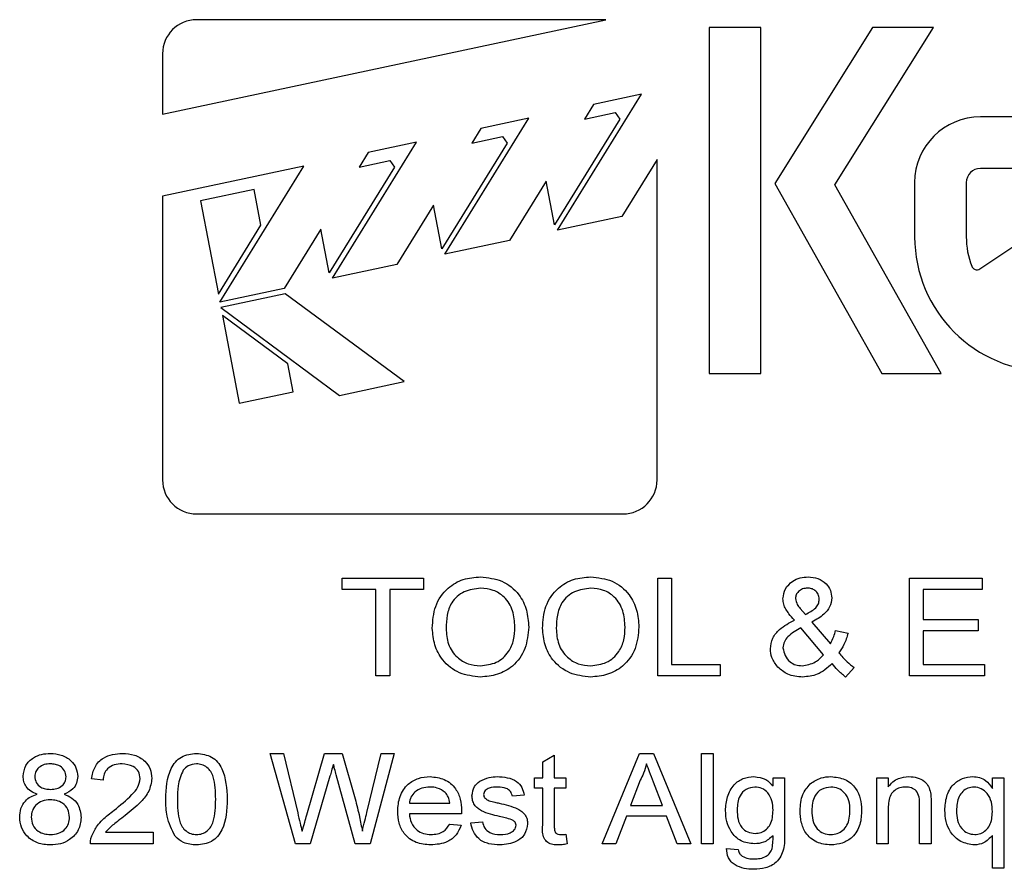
# Model space of a CAD drawing. Header units: inches. Extents: x 1880 to 2363, y -453 to -54.
# Tile 725 of 1056: x 1981.782 to 1982.689, y -71.948 to -71.165. Entities that reach past the tile are written whole.
import ezdxf

# ---------------------------------------------------------------- set-up
doc = ezdxf.new("R2010")
doc.units = ezdxf.units.IN
doc.header["$LTSCALE"] = 0.5
doc.header["$MEASUREMENT"] = 0
doc.layers.add('DSS-M-S', color=53, linetype='Continuous')

msp = doc.modelspace()

# ---------------------------------------------------------------- linework, layer by layer
at = {"layer": 'DSS-M-S', "linetype": 'Continuous', "lineweight": 25}
for p, q in [((1981.9137, -71.25164), (1982.32211, -71.16458)), ((1982.32211, -71.16458), (1981.94509, -71.16458)), ((1982.41724, -71.17169), (1982.41724, -71.49063)), ((1982.46482, -71.17169), (1982.41724, -71.17169)), ((1982.46482, -71.49063), (1982.46482, -71.17169)), ((1982.56787, -71.17169), (1982.47769, -71.31573)), ((1982.53303, -71.31698), (1982.62399, -71.17169)), ((1982.62399, -71.17169), (1982.56787, -71.17169)), ((1981.9137, -71.19597), (1981.9137, -71.25164)), ((1982.27766, -71.35858), (1982.35501, -71.23335)), ((1982.35501, -71.23335), (1982.31064, -71.24281)), ((1982.31064, -71.24281), (1982.30233, -71.25626)), ((1982.30233, -71.25626), (1982.33059, -71.25024)), ((1982.33059, -71.25024), (1982.33488, -71.25632)), ((1982.74365, -71.25416), (1982.6672, -71.25416)), ((1982.17394, -71.38069), (1982.2513, -71.25546)), ((1982.2513, -71.25546), (1982.20692, -71.26492)), ((1982.33488, -71.25632), (1982.27477, -71.35363)), ((1982.20692, -71.26492), (1982.19861, -71.27837)), ((1982.19861, -71.27837), (1982.22687, -71.27235)), ((1982.22687, -71.27235), (1982.23116, -71.27843)), ((1982.07022, -71.4028), (1982.14758, -71.27757)), ((1982.14758, -71.27757), (1982.1032, -71.28703)), ((1982.23116, -71.27843), (1982.17105, -71.37574)), ((1982.1032, -71.28703), (1982.0949, -71.30048)), ((1982.04386, -71.29968), (1981.9137, -71.32743)), ((1981.96655, -71.42485), (1982.04386, -71.29968)), ((1982.0949, -71.30048), (1982.12316, -71.29445)), ((1982.12316, -71.29445), (1982.12744, -71.30054)), ((1982.36933, -71.2936), (1982.337, -71.34593)), ((1982.36933, -71.58882), (1982.36933, -71.2936)), ((1982.12744, -71.30054), (1982.06733, -71.39785)), ((1982.72799, -71.30173), (1982.6672, -71.30173)), ((1982.26703, -71.31342), (1982.23328, -71.36804)), ((1982.27477, -71.35363), (1982.26703, -71.31342)), ((1982.47769, -71.31573), (1982.57648, -71.49063)), ((1982.63111, -71.49063), (1982.53303, -71.31698)), ((1982.60664, -71.31472), (1982.60664, -71.36468)), ((1982.65421, -71.31472), (1982.65421, -71.36468)), ((1981.99811, -71.32111), (1981.94859, -71.33167)), ((1982.00442, -71.35389), (1981.99811, -71.32111)), ((1981.9137, -71.32743), (1981.9137, -71.58882)), ((1981.94859, -71.33167), (1981.96512, -71.41753)), ((1982.16331, -71.33553), (1982.12957, -71.39015)), ((1982.17105, -71.37574), (1982.16331, -71.33553)), ((1981.96512, -71.41753), (1982.00442, -71.35389)), ((1982.337, -71.34593), (1982.27766, -71.35858)), ((1982.05959, -71.35763), (1982.02585, -71.41226)), ((1982.06733, -71.39785), (1982.05959, -71.35763)), ((1982.6666, -71.39424), (1982.7258, -71.35453)), ((1982.23328, -71.36804), (1982.17394, -71.38069)), ((1982.12957, -71.39015), (1982.07022, -71.4028)), ((1982.02585, -71.41226), (1981.96655, -71.42485)), ((1982.02681, -71.41723), (1981.96734, -71.42991)), ((1982.13629, -71.49826), (1982.02681, -71.41723)), ((1981.96734, -71.42991), (1982.07683, -71.51094)), ((1981.969, -71.43744), (1981.98444, -71.51813)), ((1982.02904, -71.48187), (1981.969, -71.43744)), ((1982.03396, -71.50758), (1982.02904, -71.48187)), ((1982.07683, -71.51094), (1982.13629, -71.49826)), ((1982.41724, -71.49063), (1982.46482, -71.49063)), ((1982.57648, -71.49063), (1982.63111, -71.49063)), ((1981.98444, -71.51813), (1982.03396, -71.50758)), ((1981.94509, -71.62021), (1982.33794, -71.62021)), ((1982.07914, -71.67941), (1982.15414, -71.67941)), ((1982.07914, -71.68979), (1982.07914, -71.67941)), ((1982.15414, -71.67941), (1982.15414, -71.68979)), ((1982.36991, -71.76941), (1982.36991, -71.67941)), ((1982.36991, -71.67941), (1982.3826, -71.67941)), ((1982.3826, -71.67941), (1982.3826, -71.75902)), ((1982.60183, -71.67941), (1982.66875, -71.67941)), ((1982.60183, -71.76941), (1982.60183, -71.67941)), ((1982.66875, -71.67941), (1982.66875, -71.68979)), ((1982.11029, -71.68979), (1982.07914, -71.68979)), ((1982.11029, -71.76941), (1982.11029, -71.68979)), ((1982.15414, -71.68979), (1982.12298, -71.68979)), ((1982.12298, -71.68979), (1982.12298, -71.76941)), ((1982.61452, -71.68979), (1982.61452, -71.71748)), ((1982.66875, -71.68979), (1982.61452, -71.68979)), ((1982.50116, -71.7073), (1982.50612, -71.71283)), ((1982.5227, -71.75026), (1982.50179, -71.72529)), ((1982.51205, -71.71988), (1982.52899, -71.74009)), ((1982.61452, -71.71748), (1982.66529, -71.71748)), ((1982.66529, -71.71748), (1982.66529, -71.72787)), ((1982.53375, -71.72767), (1982.54529, -71.7301)), ((1982.61452, -71.72787), (1982.61452, -71.75902)), ((1982.66529, -71.72787), (1982.61452, -71.72787)), ((1982.3826, -71.75902), (1982.4276, -71.75902)), ((1982.4276, -71.75902), (1982.4276, -71.76941)), ((1982.55106, -71.76189), (1982.54298, -71.77056)), ((1982.61452, -71.75902), (1982.67106, -71.75902)), ((1982.67106, -71.75902), (1982.67106, -71.76941)), ((1982.12298, -71.76941), (1982.11029, -71.76941)), ((1982.4276, -71.76941), (1982.36991, -71.76941)), ((1982.67106, -71.76941), (1982.60183, -71.76941)), ((1982.01288, -71.841), (1982.02505, -71.841)), ((1982.03617, -71.92434), (1982.01288, -71.841)), ((1982.02505, -71.841), (1982.03822, -71.89587)), ((1982.04658, -71.89776), (1982.06304, -71.841)), ((1982.06304, -71.841), (1982.07927, -71.841)), ((1982.07927, -71.841), (1982.09119, -71.8828)), ((1982.10196, -71.89542), (1982.11501, -71.841)), ((1982.1272, -71.841), (1982.10501, -71.92434)), ((1982.11501, -71.841), (1982.1272, -71.841)), ((1982.26395, -71.84861), (1982.27463, -71.84254)), ((1982.27463, -71.84254), (1982.27463, -71.86344)), ((1982.31874, -71.92434), (1982.35302, -71.841)), ((1982.35302, -71.841), (1982.36611, -71.841)), ((1982.36611, -71.841), (1982.4004, -71.92434)), ((1982.41032, -71.841), (1982.421, -71.841)), ((1982.41032, -71.92434), (1982.41032, -71.841)), ((1982.421, -71.841), (1982.421, -71.92434)), ((1982.26395, -71.86344), (1982.26395, -71.84861)), ((1982.06797, -71.8619), (1982.04987, -71.92434)), ((1982.09117, -71.92434), (1982.07376, -71.86077)), ((1981.85903, -71.86558), (1981.84835, -71.86451)), ((1982.25647, -71.86344), (1982.26395, -71.86344)), ((1982.25647, -71.87305), (1982.25647, -71.86344)), ((1982.27463, -71.86344), (1982.28532, -71.86344)), ((1982.28532, -71.86344), (1982.28532, -71.87305)), ((1982.35376, -71.86578), (1982.34479, -71.88908)), ((1982.37436, -71.88908), (1982.366, -71.86739)), ((1982.47615, -71.86344), (1982.48684, -71.86344)), ((1982.47615, -71.87092), (1982.47615, -71.86344)), ((1982.48684, -71.86344), (1982.48684, -71.91534)), ((1982.57164, -71.86344), (1982.58232, -71.86344)), ((1982.57164, -71.92434), (1982.57164, -71.86344)), ((1982.58232, -71.86344), (1982.58232, -71.87194)), ((1982.67826, -71.86344), (1982.68895, -71.86344)), ((1982.67826, -71.87327), (1982.67826, -71.86344)), ((1982.68895, -71.86344), (1982.68895, -71.94677)), ((1982.24685, -71.87946), (1982.23617, -71.88053)), ((1982.26395, -71.87305), (1982.25647, -71.87305)), ((1982.26395, -71.90723), (1982.26395, -71.87305)), ((1982.27463, -71.87305), (1982.27463, -71.90761)), ((1982.28532, -71.87305), (1982.27463, -71.87305)), ((1982.14109, -71.88694), (1982.17848, -71.88694)), ((1982.34479, -71.88908), (1982.37436, -71.88908)), ((1982.61117, -71.92434), (1982.61117, -71.88798)), ((1982.62185, -71.88708), (1982.62185, -71.92434)), ((1982.18911, -71.89656), (1982.14109, -71.89656)), ((1982.58232, -71.89168), (1982.58232, -71.92434)), ((1982.17835, -71.90617), (1982.18883, -71.90724)), ((1982.19771, -71.90511), (1982.20839, -71.90404)), ((1982.34112, -71.8987), (1982.33126, -71.92434)), ((1982.37803, -71.8987), (1982.34112, -71.8987)), ((1982.38788, -71.92434), (1982.37803, -71.8987)), ((1981.86119, -71.91365), (1981.90497, -71.91365)), ((1981.90497, -71.91365), (1981.90497, -71.92434)), ((1982.28532, -71.91552), (1982.28638, -71.92449)), ((1982.67826, -71.94677), (1982.67826, -71.91651)), ((1981.90497, -71.92434), (1981.84728, -71.92434)), ((1982.04987, -71.92434), (1982.03617, -71.92434)), ((1982.10501, -71.92434), (1982.09117, -71.92434)), ((1982.33126, -71.92434), (1982.31874, -71.92434)), ((1982.4004, -71.92434), (1982.38788, -71.92434)), ((1982.421, -71.92434), (1982.41032, -71.92434)), ((1982.58232, -71.92434), (1982.57164, -71.92434)), ((1982.62185, -71.92434), (1982.61117, -71.92434)), ((1982.43342, -71.92861), (1982.4441, -71.92968)), ((1982.68895, -71.94677), (1982.67826, -71.94677))]:
    msp.add_line(p, q, dxfattribs=at)
for centre, radius, start, end in [((1981.94509, -71.19597), 0.03139, 90, 180), ((1982.6672, -71.31472), 0.06056, 90, 180), ((1982.6672, -71.31472), 0.01299, 90, 180), ((1982.73091, -71.36468), 0.12427, 180, 270), ((1982.73091, -71.36468), 0.0767, 180, 200.77538), ((1982.66384, -71.39012), 0.00497, 200.77538, 303.86017), ((1981.94509, -71.58882), 0.03139, 180, 270), ((1982.33794, -71.58882), 0.03139, 270, 360)]:
    msp.add_arc(centre, radius, start, end, dxfattribs=at)
for points, knots in [([(1982.16222, -71.7256), (1982.16269, -71.7187), (1982.16364, -71.70496), (1982.17498, -71.68861), (1982.19053, -71.67948), (1982.20131, -71.67866), (1982.20671, -71.67825)], [0, 0, 0, 0, 0.28046, 0.559384, 0.779446, 1, 1, 1, 1]), ([(1982.20671, -71.67825), (1982.21346, -71.67899), (1982.22693, -71.68046), (1982.24221, -71.69285), (1982.24991, -71.70868), (1982.25068, -71.71926), (1982.25106, -71.72455)], [0, 0, 0, 0, 0.279786, 0.55886, 0.779229, 1, 1, 1, 1]), ([(1982.26375, -71.7256), (1982.26423, -71.7187), (1982.26518, -71.70496), (1982.27651, -71.68861), (1982.29206, -71.67948), (1982.30285, -71.67866), (1982.30825, -71.67825)], [0, 0, 0, 0, 0.2804597, 0.5593841, 0.7794462, 1, 1, 1, 1]), ([(1982.30825, -71.67825), (1982.315, -71.67899), (1982.32847, -71.68046), (1982.34375, -71.69285), (1982.35145, -71.70868), (1982.35222, -71.71926), (1982.3526, -71.72455)], [0, 0, 0, 0, 0.2797857, 0.5588605, 0.7792288, 1, 1, 1, 1]), ([(1982.48529, -71.69837), (1982.4858, -71.69518), (1982.48682, -71.68879), (1982.49351, -71.68232), (1982.50098, -71.67874), (1982.50601, -71.67842), (1982.50853, -71.67825)], [0, 0, 0, 0, 0.278633, 0.558553, 0.779079, 1, 1, 1, 1]), ([(1982.50853, -71.67825), (1982.51159, -71.6785), (1982.51771, -71.67899), (1982.5249, -71.68397), (1982.52955, -71.6905), (1982.53005, -71.69531), (1982.53029, -71.69771)], [0, 0, 0, 0, 0.280303, 0.559838, 0.779944, 1, 1, 1, 1]), ([(1982.20676, -71.68864), (1982.20158, -71.68927), (1982.19123, -71.69054), (1982.17966, -71.70067), (1982.17539, -71.71354), (1982.17507, -71.72167), (1982.17491, -71.72574)], [0, 0, 0, 0, 0.279534, 0.5582, 0.778699, 1, 1, 1, 1]), ([(1982.23837, -71.72446), (1982.23802, -71.71942), (1982.23733, -71.70937), (1982.22985, -71.69691), (1982.21862, -71.68977), (1982.21072, -71.68902), (1982.20676, -71.68864)], [0, 0, 0, 0, 0.280614, 0.559668, 0.779739, 1, 1, 1, 1]), ([(1982.3083, -71.68864), (1982.30312, -71.68927), (1982.29277, -71.69054), (1982.2812, -71.70067), (1982.27693, -71.71354), (1982.27661, -71.72167), (1982.27645, -71.72574)], [0, 0, 0, 0, 0.2795337, 0.5582004, 0.7786993, 1, 1, 1, 1]), ([(1982.33991, -71.72446), (1982.33956, -71.71942), (1982.33887, -71.70937), (1982.33138, -71.69691), (1982.32016, -71.68977), (1982.31226, -71.68902), (1982.3083, -71.68864)], [0, 0, 0, 0, 0.280614, 0.559668, 0.779739, 1, 1, 1, 1]), ([(1982.50792, -71.68864), (1982.50638, -71.68877), (1982.50331, -71.68902), (1982.49964, -71.69143), (1982.49722, -71.69466), (1982.49696, -71.69708), (1982.49683, -71.69828)], [0, 0, 0, 0, 0.2802578, 0.5600752, 0.7800844, 1, 1, 1, 1]), ([(1982.51875, -71.69877), (1982.51858, -71.69721), (1982.51823, -71.69408), (1982.51519, -71.69073), (1982.51159, -71.68889), (1982.50914, -71.68872), (1982.50792, -71.68864)], [0, 0, 0, 0, 0.2795616, 0.5589286, 0.7792927, 1, 1, 1, 1]), ([(1982.4958, -71.71817), (1982.49409, -71.71621), (1982.49126, -71.71299), (1982.48789, -71.70807), (1982.48577, -71.70341), (1982.48545, -71.70005), (1982.48529, -71.69837)], [0, 0, 0, 0, 0.340345, 0.5605108, 0.7803711, 1, 1, 1, 1]), ([(1982.49683, -71.69828), (1982.49724, -71.70016), (1982.49797, -71.70352), (1982.50018, -71.70614), (1982.50116, -71.7073)], [0, 0, 0, 0, 0.557494, 1, 1, 1, 1]), ([(1982.50612, -71.71283), (1982.50949, -71.71113), (1982.51419, -71.70875), (1982.51827, -71.70319), (1982.51859, -71.70024), (1982.51875, -71.69877)], [0, 0, 0, 0, 0.560577, 0.780321, 1, 1, 1, 1]), ([(1982.53029, -71.69771), (1982.52987, -71.70053), (1982.52903, -71.70618), (1982.52222, -71.71412), (1982.51591, -71.71769), (1982.51205, -71.71988)], [0, 0, 0, 0, 0.278885, 0.558997, 1, 1, 1, 1]), ([(1982.20664, -71.77056), (1982.20001, -71.76985), (1982.18677, -71.76844), (1982.17171, -71.75645), (1982.16364, -71.74116), (1982.16269, -71.73079), (1982.16222, -71.7256)], [0, 0, 0, 0, 0.279813, 0.559009, 0.779423, 1, 1, 1, 1]), ([(1982.17491, -71.72574), (1982.17526, -71.73069), (1982.17595, -71.74056), (1982.18396, -71.75232), (1982.19495, -71.75917), (1982.20269, -71.75984), (1982.20657, -71.76018)], [0, 0, 0, 0, 0.280461, 0.559536, 0.779626, 1, 1, 1, 1]), ([(1982.20657, -71.76018), (1982.21163, -71.7596), (1982.22175, -71.75846), (1982.23273, -71.74848), (1982.23777, -71.73635), (1982.23817, -71.72843), (1982.23837, -71.72446)], [0, 0, 0, 0, 0.279493, 0.558539, 0.778917, 1, 1, 1, 1]), ([(1982.25106, -71.72455), (1982.25044, -71.73128), (1982.24921, -71.74471), (1982.23794, -71.76068), (1982.22244, -71.76912), (1982.21191, -71.77008), (1982.20664, -71.77056)], [0, 0, 0, 0, 0.2802, 0.559253, 0.779494, 1, 1, 1, 1]), ([(1982.30818, -71.77056), (1982.30155, -71.76985), (1982.2883, -71.76844), (1982.27325, -71.75645), (1982.26518, -71.74116), (1982.26423, -71.73079), (1982.26375, -71.7256)], [0, 0, 0, 0, 0.279813, 0.559009, 0.779423, 1, 1, 1, 1]), ([(1982.27645, -71.72574), (1982.27679, -71.73069), (1982.27749, -71.74056), (1982.2855, -71.75232), (1982.29649, -71.75917), (1982.30423, -71.75984), (1982.30811, -71.76018)], [0, 0, 0, 0, 0.280461, 0.559536, 0.779626, 1, 1, 1, 1]), ([(1982.30811, -71.76018), (1982.31317, -71.7596), (1982.32329, -71.75846), (1982.33427, -71.74848), (1982.33931, -71.73635), (1982.33971, -71.72843), (1982.33991, -71.72446)], [0, 0, 0, 0, 0.279493, 0.558539, 0.778917, 1, 1, 1, 1]), ([(1982.3526, -71.72455), (1982.35198, -71.73128), (1982.35075, -71.74471), (1982.33948, -71.76068), (1982.32398, -71.76912), (1982.31345, -71.77008), (1982.30818, -71.77056)], [0, 0, 0, 0, 0.2802, 0.559253, 0.779494, 1, 1, 1, 1]), ([(1982.47375, -71.74464), (1982.47421, -71.74122), (1982.47513, -71.73439), (1982.48327, -71.7247), (1982.49105, -71.72065), (1982.4958, -71.71817)], [0, 0, 0, 0, 0.279186, 0.559155, 1, 1, 1, 1]), ([(1982.50179, -71.72529), (1982.49752, -71.72762), (1982.49158, -71.73086), (1982.48622, -71.7379), (1982.4856, -71.74167), (1982.48529, -71.74355)], [0, 0, 0, 0, 0.560438, 0.780681, 1, 1, 1, 1]), ([(1982.52899, -71.74009), (1982.53012, -71.73786), (1982.53212, -71.73388), (1982.53326, -71.72957), (1982.53375, -71.72767)], [0, 0, 0, 0, 0.559831, 1, 1, 1, 1]), ([(1982.54529, -71.7301), (1982.54423, -71.73373), (1982.54233, -71.7402), (1982.53858, -71.74578), (1982.53693, -71.74824)], [0, 0, 0, 0, 0.560222, 1, 1, 1, 1]), ([(1982.48529, -71.74355), (1982.48578, -71.74601), (1982.48676, -71.75093), (1982.49122, -71.75657), (1982.49696, -71.7598), (1982.50091, -71.76005), (1982.50289, -71.76018)], [0, 0, 0, 0, 0.2788865, 0.5592338, 0.7793187, 1, 1, 1, 1]), ([(1982.48062, -71.76138), (1982.47846, -71.7586), (1982.47458, -71.75362), (1982.47401, -71.74738), (1982.47375, -71.74464)], [0, 0, 0, 0, 0.5596481, 1, 1, 1, 1]), ([(1982.50289, -71.76018), (1982.50718, -71.75946), (1982.51486, -71.75817), (1982.5203, -71.75268), (1982.5227, -71.75026)], [0, 0, 0, 0, 0.55909, 1, 1, 1, 1]), ([(1982.53693, -71.74824), (1982.53928, -71.75109), (1982.54349, -71.75617), (1982.54875, -71.76014), (1982.55106, -71.76189)], [0, 0, 0, 0, 0.559946, 1, 1, 1, 1]), ([(1982.50357, -71.77056), (1982.49872, -71.77018), (1982.49004, -71.76951), (1982.4835, -71.76387), (1982.48062, -71.76138)], [0, 0, 0, 0, 0.559913, 1, 1, 1, 1]), ([(1982.53062, -71.75819), (1982.52626, -71.76212), (1982.51848, -71.76913), (1982.50813, -71.77012), (1982.50357, -71.77056)], [0, 0, 0, 0, 0.559485, 1, 1, 1, 1]), ([(1982.54298, -71.77056), (1982.54044, -71.76848), (1982.53591, -71.76477), (1982.53223, -71.7602), (1982.53062, -71.75819)], [0, 0, 0, 0, 0.55975, 1, 1, 1, 1]), ([(1981.78532, -71.86202), (1981.78581, -71.8586), (1981.78679, -71.85174), (1981.79405, -71.84483), (1981.80221, -71.84143), (1981.80758, -71.84115), (1981.81027, -71.841)], [0, 0, 0, 0, 0.278776, 0.558282, 0.778912, 1, 1, 1, 1]), ([(1981.81027, -71.841), (1981.81374, -71.84124), (1981.82066, -71.84172), (1981.82909, -71.84686), (1981.83464, -71.85413), (1981.83523, -71.85957), (1981.83553, -71.86229)], [0, 0, 0, 0, 0.2805809, 0.5601184, 0.7801452, 1, 1, 1, 1]), ([(1981.84835, -71.86451), (1981.84905, -71.86069), (1981.85044, -71.85307), (1981.85831, -71.84502), (1981.86764, -71.84146), (1981.87368, -71.84116), (1981.8767, -71.841)], [0, 0, 0, 0, 0.279981, 0.558569, 0.77901, 1, 1, 1, 1]), ([(1981.8767, -71.841), (1981.88045, -71.84124), (1981.88793, -71.84171), (1981.89714, -71.84721), (1981.90299, -71.85518), (1981.9036, -71.86106), (1981.90391, -71.86401)], [0, 0, 0, 0, 0.280704, 0.560061, 0.78001, 1, 1, 1, 1]), ([(1981.91673, -71.88324), (1981.91712, -71.87339), (1981.9176, -71.86106), (1981.92535, -71.84877), (1981.93282, -71.84235), (1981.94016, -71.84154), (1981.94504, -71.841)], [0, 0, 0, 0, 0.4998369, 0.6254941, 0.7509601, 1, 1, 1, 1]), ([(1981.94504, -71.841), (1981.9499, -71.84157), (1981.95721, -71.84241), (1981.96482, -71.8487), (1981.97215, -71.86125), (1981.97282, -71.87347), (1981.97335, -71.88324)], [0, 0, 0, 0, 0.249304, 0.374731, 0.500442, 1, 1, 1, 1]), ([(1981.81042, -71.85062), (1981.80849, -71.85072), (1981.80463, -71.85093), (1981.79981, -71.85358), (1981.79658, -71.85753), (1981.79619, -71.86056), (1981.796, -71.86207)], [0, 0, 0, 0, 0.280884, 0.560471, 0.780458, 1, 1, 1, 1]), ([(1981.82485, -71.86257), (1981.82456, -71.86061), (1981.82397, -71.85667), (1981.81978, -71.8527), (1981.81505, -71.85085), (1981.81197, -71.85069), (1981.81042, -71.85062)], [0, 0, 0, 0, 0.27867, 0.55815, 0.778855, 1, 1, 1, 1]), ([(1981.87646, -71.85062), (1981.87404, -71.85077), (1981.86919, -71.85107), (1981.86312, -71.85452), (1981.85952, -71.85985), (1981.8592, -71.86367), (1981.85903, -71.86558)], [0, 0, 0, 0, 0.280717, 0.560108, 0.779741, 1, 1, 1, 1]), ([(1981.89322, -71.86417), (1981.89286, -71.86193), (1981.89213, -71.85744), (1981.88579, -71.8517), (1981.88, -71.85103), (1981.87646, -71.85062)], [0, 0, 0, 0, 0.279497, 0.560357, 1, 1, 1, 1]), ([(1981.94492, -71.85062), (1981.94227, -71.85092), (1981.93752, -71.85146), (1981.9342, -71.85484), (1981.93274, -71.85633)], [0, 0, 0, 0, 0.558886, 1, 1, 1, 1]), ([(1981.96267, -71.8832), (1981.9626, -71.87615), (1981.96251, -71.86734), (1981.95844, -71.85757), (1981.95481, -71.85372), (1981.95017, -71.85103), (1981.94667, -71.85075), (1981.94492, -71.85062)], [0, 0, 0, 0, 0.500025, 0.625124, 0.750185, 0.875021, 1, 1, 1, 1]), ([(1982.07111, -71.85107), (1982.07052, -71.85309), (1982.06948, -71.8567), (1982.06843, -71.86031), (1982.06797, -71.8619)], [0, 0, 0, 0, 0.56, 1, 1, 1, 1]), ([(1982.07376, -71.86077), (1982.07327, -71.85896), (1982.07238, -71.85572), (1982.0715, -71.85249), (1982.07111, -71.85107)], [0, 0, 0, 0, 0.560001, 1, 1, 1, 1]), ([(1982.35957, -71.85062), (1982.35875, -71.85355), (1982.35729, -71.85879), (1982.35484, -71.86364), (1982.35376, -71.86578)], [0, 0, 0, 0, 0.559891, 1, 1, 1, 1]), ([(1982.366, -71.86739), (1982.3648, -71.86426), (1982.36266, -71.85867), (1982.36051, -71.85308), (1982.35957, -71.85062)], [0, 0, 0, 0, 0.56, 1, 1, 1, 1]), ([(1981.79817, -71.87863), (1981.79621, -71.87783), (1981.79229, -71.87622), (1981.78797, -71.87202), (1981.78564, -71.86701), (1981.78542, -71.86368), (1981.78532, -71.86202)], [0, 0, 0, 0, 0.280294, 0.55956, 0.779662, 1, 1, 1, 1]), ([(1981.796, -71.86207), (1981.79625, -71.86407), (1981.79676, -71.86808), (1981.80101, -71.87215), (1981.80584, -71.87392), (1981.80897, -71.87406), (1981.81054, -71.87412)], [0, 0, 0, 0, 0.27915, 0.558055, 0.778735, 1, 1, 1, 1]), ([(1981.83553, -71.86229), (1981.83534, -71.86435), (1981.83497, -71.86848), (1981.83083, -71.87497), (1981.82596, -71.87724), (1981.82298, -71.87863)], [0, 0, 0, 0, 0.280591, 0.56074, 1, 1, 1, 1]), ([(1981.93274, -71.85633), (1981.93082, -71.86115), (1981.92739, -71.86981), (1981.9274, -71.8791), (1981.92741, -71.8832)], [0, 0, 0, 0, 0.55774, 1, 1, 1, 1]), ([(1981.81054, -71.87412), (1981.81248, -71.87402), (1981.81634, -71.87381), (1981.82119, -71.87117), (1981.82433, -71.86713), (1981.82467, -71.86409), (1981.82485, -71.86257)], [0, 0, 0, 0, 0.280874, 0.560177, 0.780144, 1, 1, 1, 1]), ([(1981.86905, -71.89334), (1981.87466, -71.88878), (1981.88247, -71.88244), (1981.89148, -71.87266), (1981.89264, -71.86699), (1981.89322, -71.86417)], [0, 0, 0, 0, 0.56157, 0.781771, 1, 1, 1, 1]), ([(1981.90391, -71.86401), (1981.90327, -71.86806), (1981.90199, -71.87621), (1981.89237, -71.88764), (1981.88428, -71.89419), (1981.87933, -71.89819)], [0, 0, 0, 0, 0.278437, 0.558627, 1, 1, 1, 1]), ([(1982.1304, -71.8944), (1982.1307, -71.88976), (1982.1313, -71.8805), (1982.13878, -71.86938), (1982.14926, -71.8632), (1982.15653, -71.86265), (1982.16017, -71.86237)], [0, 0, 0, 0, 0.280597, 0.559451, 0.779463, 1, 1, 1, 1]), ([(1982.16017, -71.86237), (1982.1647, -71.86284), (1982.17376, -71.86377), (1982.18383, -71.8724), (1982.1886, -71.88317), (1982.18898, -71.89027), (1982.18916, -71.89382)], [0, 0, 0, 0, 0.279698, 0.558756, 0.779024, 1, 1, 1, 1]), ([(1982.19878, -71.88003), (1982.19924, -71.87704), (1982.20006, -71.87168), (1982.20414, -71.86819), (1982.20594, -71.86664)], [0, 0, 0, 0, 0.5584821, 1, 1, 1, 1]), ([(1982.20594, -71.86664), (1982.20877, -71.86524), (1982.21383, -71.86273), (1982.21945, -71.86248), (1982.22193, -71.86237)], [0, 0, 0, 0, 0.558991, 1, 1, 1, 1]), ([(1982.22193, -71.86237), (1982.22505, -71.86254), (1982.23129, -71.86289), (1982.2397, -71.86594), (1982.24528, -71.8722), (1982.24633, -71.87704), (1982.24685, -71.87946)], [0, 0, 0, 0, 0.280846, 0.560776, 0.779624, 1, 1, 1, 1]), ([(1982.43235, -71.8937), (1982.43269, -71.88942), (1982.43336, -71.88087), (1982.43913, -71.87001), (1982.44839, -71.86333), (1982.45515, -71.86269), (1982.45853, -71.86237)], [0, 0, 0, 0, 0.280758, 0.560308, 0.779979, 1, 1, 1, 1]), ([(1982.45853, -71.86237), (1982.46239, -71.86285), (1982.46929, -71.86372), (1982.47405, -71.86871), (1982.47615, -71.87092)], [0, 0, 0, 0, 0.558708, 1, 1, 1, 1]), ([(1982.50113, -71.89389), (1982.50138, -71.88864), (1982.50184, -71.87928), (1982.50783, -71.87218), (1982.51046, -71.86906)], [0, 0, 0, 0, 0.560964, 1, 1, 1, 1]), ([(1982.51046, -71.86906), (1982.51369, -71.86687), (1982.51947, -71.86294), (1982.52641, -71.86255), (1982.52947, -71.86237)], [0, 0, 0, 0, 0.559001, 1, 1, 1, 1]), ([(1982.52947, -71.86237), (1982.53389, -71.86284), (1982.54271, -71.86377), (1982.55246, -71.87221), (1982.55717, -71.88267), (1982.55756, -71.88958), (1982.55775, -71.89304)], [0, 0, 0, 0, 0.279665, 0.558753, 0.779029, 1, 1, 1, 1]), ([(1982.58232, -71.87194), (1982.58363, -71.87031), (1982.58623, -71.86706), (1982.59274, -71.86313), (1982.59811, -71.86266), (1982.60139, -71.86237)], [0, 0, 0, 0, 0.2804567, 0.5606826, 1, 1, 1, 1]), ([(1982.60139, -71.86237), (1982.60391, -71.86257), (1982.60896, -71.86296), (1982.61552, -71.8661), (1982.6197, -71.87132), (1982.62076, -71.87517), (1982.62129, -71.87709)], [0, 0, 0, 0, 0.280304, 0.5601666, 0.7797162, 1, 1, 1, 1]), ([(1982.63446, -71.89332), (1982.63476, -71.88908), (1982.63537, -71.88063), (1982.6411, -71.86985), (1982.65036, -71.86343), (1982.65702, -71.86272), (1982.66035, -71.86237)], [0, 0, 0, 0, 0.280807, 0.56017, 0.779958, 1, 1, 1, 1]), ([(1982.66035, -71.86237), (1982.66241, -71.86253), (1982.66651, -71.86285), (1982.67325, -71.86629), (1982.67636, -71.87063), (1982.67826, -71.87327)], [0, 0, 0, 0, 0.280425, 0.560612, 1, 1, 1, 1]), ([(1981.78211, -71.8998), (1981.78231, -71.89709), (1981.7827, -71.89169), (1981.78662, -71.88501), (1981.79211, -71.88061), (1981.79615, -71.87929), (1981.79817, -71.87863)], [0, 0, 0, 0, 0.280169, 0.559474, 0.779526, 1, 1, 1, 1]), ([(1981.82298, -71.87863), (1981.82546, -71.87964), (1981.83043, -71.88165), (1981.83725, -71.88891), (1981.83817, -71.89585), (1981.83874, -71.90008)], [0, 0, 0, 0, 0.281323, 0.561878, 1, 1, 1, 1]), ([(1982.16013, -71.87199), (1982.15762, -71.87217), (1982.15261, -71.87253), (1982.14638, -71.87601), (1982.14212, -71.88108), (1982.14143, -71.88499), (1982.14109, -71.88694)], [0, 0, 0, 0, 0.28047, 0.560158, 0.779934, 1, 1, 1, 1]), ([(1982.17419, -71.87709), (1982.17182, -71.8754), (1982.16759, -71.87237), (1982.16242, -71.8721), (1982.16013, -71.87199)], [0, 0, 0, 0, 0.558503, 1, 1, 1, 1]), ([(1982.17848, -71.88694), (1982.17816, -71.88488), (1982.17758, -71.8812), (1982.17522, -71.87835), (1982.17419, -71.87709)], [0, 0, 0, 0, 0.560691, 1, 1, 1, 1]), ([(1982.22427, -71.89908), (1982.21856, -71.8978), (1982.21143, -71.8962), (1982.2039, -71.8917), (1982.201, -71.88839), (1982.19912, -71.88438), (1982.19889, -71.88148), (1982.19878, -71.88003)], [0, 0, 0, 0, 0.500317, 0.62533, 0.750235, 0.875084, 1, 1, 1, 1]), ([(1982.22277, -71.87199), (1982.21995, -71.87203), (1982.21574, -71.8721), (1982.21147, -71.87462), (1982.20972, -71.87686), (1982.20955, -71.87825), (1982.20946, -71.87895)], [0, 0, 0, 0, 0.500346, 0.749595, 0.875112, 1, 1, 1, 1]), ([(1982.20946, -71.87895), (1982.20954, -71.87961), (1982.20967, -71.88079), (1982.21041, -71.88172), (1982.21073, -71.88214)], [0, 0, 0, 0, 0.559003, 1, 1, 1, 1]), ([(1982.23617, -71.88053), (1982.23567, -71.87896), (1982.23467, -71.8758), (1982.22955, -71.87235), (1982.22534, -71.87213), (1982.22277, -71.87199)], [0, 0, 0, 0, 0.2794118, 0.5592923, 1, 1, 1, 1]), ([(1982.45939, -71.87199), (1982.45661, -71.87243), (1982.45103, -71.87332), (1982.4439, -71.88127), (1982.44336, -71.88853), (1982.44304, -71.89297)], [0, 0, 0, 0, 0.279462, 0.559602, 1, 1, 1, 1]), ([(1982.47615, -71.8933), (1982.47603, -71.89045), (1982.47577, -71.88475), (1982.47206, -71.87748), (1982.46612, -71.87277), (1982.46164, -71.87225), (1982.45939, -71.87199)], [0, 0, 0, 0, 0.281001, 0.560162, 0.780244, 1, 1, 1, 1]), ([(1982.52947, -71.87199), (1982.5265, -71.87238), (1982.52056, -71.87316), (1982.51269, -71.88138), (1982.51215, -71.88912), (1982.51181, -71.89385)], [0, 0, 0, 0, 0.279978, 0.559846, 1, 1, 1, 1]), ([(1982.54707, -71.89354), (1982.54692, -71.8906), (1982.54664, -71.88474), (1982.54267, -71.87731), (1982.53639, -71.8727), (1982.53178, -71.87223), (1982.52947, -71.87199)], [0, 0, 0, 0, 0.281019, 0.560084, 0.78001, 1, 1, 1, 1]), ([(1982.5985, -71.87199), (1982.59669, -71.87213), (1982.59306, -71.87242), (1982.58808, -71.87487), (1982.58264, -71.88093), (1982.58245, -71.88725), (1982.58232, -71.89168)], [0, 0, 0, 0, 0.187373, 0.374547, 0.560894, 1, 1, 1, 1]), ([(1982.61117, -71.88798), (1982.61116, -71.88578), (1982.61113, -71.88143), (1982.60872, -71.87547), (1982.60366, -71.87242), (1982.60022, -71.87213), (1982.5985, -71.87199)], [0, 0, 0, 0, 0.281719, 0.559423, 0.779415, 1, 1, 1, 1]), ([(1982.62129, -71.87709), (1982.62149, -71.87895), (1982.62185, -71.88227), (1982.62185, -71.88561), (1982.62185, -71.88708)], [0, 0, 0, 0, 0.559768, 1, 1, 1, 1]), ([(1982.66132, -71.87199), (1982.65941, -71.87218), (1982.65558, -71.87258), (1982.65072, -71.87592), (1982.64573, -71.88273), (1982.64538, -71.88929), (1982.64514, -71.89389)], [0, 0, 0, 0, 0.18681, 0.373698, 0.560659, 1, 1, 1, 1]), ([(1982.67826, -71.89474), (1982.67813, -71.89176), (1982.67787, -71.88583), (1982.67429, -71.87816), (1982.66831, -71.87296), (1982.66365, -71.87231), (1982.66132, -71.87199)], [0, 0, 0, 0, 0.281174, 0.560562, 0.780657, 1, 1, 1, 1]), ([(1981.81016, -71.88374), (1981.80767, -71.88391), (1981.80271, -71.88426), (1981.79681, -71.88828), (1981.79331, -71.89376), (1981.79297, -71.89765), (1981.79279, -71.8996)], [0, 0, 0, 0, 0.28049, 0.5596121, 0.7797018, 1, 1, 1, 1]), ([(1981.82805, -71.89993), (1981.82776, -71.89738), (1981.82718, -71.89228), (1981.82214, -71.88683), (1981.81614, -71.88408), (1981.81215, -71.88385), (1981.81016, -71.88374)], [0, 0, 0, 0, 0.279497, 0.558753, 0.779074, 1, 1, 1, 1]), ([(1981.92531, -71.91737), (1981.9223, -71.91135), (1981.91691, -71.90056), (1981.91678, -71.88855), (1981.91673, -71.88324)], [0, 0, 0, 0, 0.55786, 1, 1, 1, 1]), ([(1981.92741, -71.8832), (1981.92748, -71.89023), (1981.92757, -71.89901), (1981.93153, -71.90882), (1981.93521, -71.91261), (1981.9398, -71.91535), (1981.94329, -71.91564), (1981.94504, -71.91579)], [0, 0, 0, 0, 0.5000428, 0.6251453, 0.7501671, 0.8750828, 1, 1, 1, 1]), ([(1981.94504, -71.91579), (1981.94678, -71.91563), (1981.95027, -71.91533), (1981.95487, -71.91261), (1981.95852, -71.90879), (1981.96252, -71.89902), (1981.9626, -71.89023), (1981.96267, -71.8832)], [0, 0, 0, 0, 0.124885, 0.249788, 0.374806, 0.499938, 1, 1, 1, 1]), ([(1981.97335, -71.88324), (1981.97297, -71.89308), (1981.97249, -71.90541), (1981.96472, -71.91767), (1981.95726, -71.92409), (1981.94992, -71.92488), (1981.94504, -71.9254)], [0, 0, 0, 0, 0.4997948, 0.6254512, 0.7509263, 1, 1, 1, 1]), ([(1982.09119, -71.8828), (1982.09258, -71.88835), (1982.09506, -71.89825), (1982.09697, -71.90827), (1982.09782, -71.91268)], [0, 0, 0, 0, 0.560002, 1, 1, 1, 1]), ([(1982.21073, -71.88214), (1982.2114, -71.88272), (1982.21259, -71.88376), (1982.21407, -71.88432), (1982.21472, -71.88457)], [0, 0, 0, 0, 0.559249, 1, 1, 1, 1]), ([(1982.21472, -71.88457), (1982.21643, -71.88503), (1982.21949, -71.88585), (1982.22256, -71.88659), (1982.22392, -71.88691)], [0, 0, 0, 0, 0.559969, 1, 1, 1, 1]), ([(1982.22392, -71.88691), (1982.22972, -71.88824), (1982.23697, -71.8899), (1982.24475, -71.89427), (1982.24786, -71.8975), (1982.24979, -71.9016), (1982.24997, -71.90456), (1982.25006, -71.90604)], [0, 0, 0, 0, 0.500509, 0.625461, 0.75035, 0.875076, 1, 1, 1, 1]), ([(1981.84848, -71.91697), (1981.85006, -71.91372), (1981.85265, -71.90835), (1981.8583, -71.90226), (1981.86351, -71.8976), (1981.8672, -71.89476), (1981.86905, -71.89334)], [0, 0, 0, 0, 0.339296, 0.559447, 0.779697, 1, 1, 1, 1]), ([(1981.87933, -71.89819), (1981.87719, -71.89985), (1981.87367, -71.90259), (1981.8688, -71.90644), (1981.86465, -71.90969), (1981.86234, -71.91233), (1981.86119, -71.91365)], [0, 0, 0, 0, 0.340087, 0.560143, 0.780159, 1, 1, 1, 1]), ([(1982.03822, -71.89587), (1982.03898, -71.89901), (1982.04033, -71.90461), (1982.04167, -71.91022), (1982.04226, -71.91268)], [0, 0, 0, 0, 0.56, 1, 1, 1, 1]), ([(1982.04226, -71.91268), (1982.04307, -71.9099), (1982.04453, -71.90493), (1982.04596, -71.89995), (1982.04658, -71.89776)], [0, 0, 0, 0, 0.560005, 1, 1, 1, 1]), ([(1982.09782, -71.91268), (1982.09859, -71.90946), (1982.09997, -71.90371), (1982.10135, -71.89795), (1982.10196, -71.89542)], [0, 0, 0, 0, 0.5599996, 1, 1, 1, 1]), ([(1982.16078, -71.9254), (1982.15616, -71.92503), (1982.14694, -71.92428), (1982.13621, -71.91614), (1982.13102, -71.90525), (1982.13061, -71.89802), (1982.1304, -71.8944)], [0, 0, 0, 0, 0.280208, 0.558984, 0.779113, 1, 1, 1, 1]), ([(1982.14109, -71.89656), (1982.14147, -71.89945), (1982.14225, -71.90521), (1982.14746, -71.91178), (1982.15417, -71.91529), (1982.15871, -71.91562), (1982.16098, -71.91579)], [0, 0, 0, 0, 0.280354, 0.559223, 0.779415, 1, 1, 1, 1]), ([(1982.18916, -71.89382), (1982.18916, -71.89433), (1982.18914, -71.89524), (1982.18912, -71.89616), (1982.18911, -71.89656)], [0, 0, 0, 0, 0.559999, 1, 1, 1, 1]), ([(1982.45904, -71.92434), (1982.45472, -71.92388), (1982.44609, -71.92298), (1982.43744, -71.91386), (1982.43302, -71.90377), (1982.43257, -71.89706), (1982.43235, -71.8937)], [0, 0, 0, 0, 0.2793934, 0.5582325, 0.7789858, 1, 1, 1, 1]), ([(1982.44304, -71.89297), (1982.44315, -71.89586), (1982.44337, -71.90161), (1982.44664, -71.90922), (1982.45275, -71.91397), (1982.45729, -71.91447), (1982.45956, -71.91472)], [0, 0, 0, 0, 0.281209, 0.560364, 0.780157, 1, 1, 1, 1]), ([(1982.45956, -71.91472), (1982.46147, -71.91454), (1982.46529, -71.91419), (1982.47027, -71.9111), (1982.47553, -71.90447), (1982.4759, -71.89791), (1982.47615, -71.8933)], [0, 0, 0, 0, 0.187058, 0.373964, 0.560921, 1, 1, 1, 1]), ([(1982.52947, -71.9254), (1982.52497, -71.92494), (1982.51597, -71.92403), (1982.50602, -71.91531), (1982.50165, -71.90446), (1982.5013, -71.89741), (1982.50113, -71.89389)], [0, 0, 0, 0, 0.279706, 0.558494, 0.778914, 1, 1, 1, 1]), ([(1982.51181, -71.89385), (1982.51194, -71.89683), (1982.51221, -71.90277), (1982.51604, -71.91042), (1982.52245, -71.91508), (1982.52713, -71.91555), (1982.52947, -71.91579)], [0, 0, 0, 0, 0.28107, 0.560152, 0.780021, 1, 1, 1, 1]), ([(1982.55775, -71.89304), (1982.55759, -71.89762), (1982.55728, -71.90675), (1982.55052, -71.91817), (1982.54019, -71.92436), (1982.53305, -71.92506), (1982.52947, -71.9254)], [0, 0, 0, 0, 0.281038, 0.559477, 0.779629, 1, 1, 1, 1]), ([(1982.52947, -71.91579), (1982.53148, -71.91562), (1982.53548, -71.91529), (1982.54071, -71.91208), (1982.54633, -71.90523), (1982.54676, -71.89836), (1982.54707, -71.89354)], [0, 0, 0, 0, 0.187177, 0.374201, 0.561245, 1, 1, 1, 1]), ([(1982.6618, -71.9254), (1982.65739, -71.92475), (1982.64857, -71.92344), (1982.63944, -71.91428), (1982.635, -71.90373), (1982.63464, -71.89679), (1982.63446, -71.89332)], [0, 0, 0, 0, 0.27883, 0.558445, 0.778947, 1, 1, 1, 1]), ([(1982.64514, -71.89389), (1982.64527, -71.8968), (1982.64553, -71.9026), (1982.64916, -71.91007), (1982.65517, -71.91494), (1982.65974, -71.91551), (1982.66202, -71.91579)], [0, 0, 0, 0, 0.281086, 0.560306, 0.780331, 1, 1, 1, 1]), ([(1982.66202, -71.91579), (1982.66389, -71.9156), (1982.66762, -71.91523), (1982.67238, -71.91205), (1982.67756, -71.90564), (1982.67797, -71.89923), (1982.67826, -71.89474)], [0, 0, 0, 0, 0.187008, 0.374094, 0.561188, 1, 1, 1, 1]), ([(1981.81042, -71.9254), (1981.8064, -71.9251), (1981.79838, -71.92448), (1981.78883, -71.91802), (1981.78298, -71.90925), (1981.7824, -71.90295), (1981.78211, -71.8998)], [0, 0, 0, 0, 0.280393, 0.559717, 0.779759, 1, 1, 1, 1]), ([(1981.79279, -71.8996), (1981.79307, -71.90213), (1981.79361, -71.90719), (1981.79851, -71.91279), (1981.80458, -71.91529), (1981.80853, -71.91562), (1981.81051, -71.91579)], [0, 0, 0, 0, 0.280149, 0.558043, 0.778951, 1, 1, 1, 1]), ([(1981.83874, -71.90008), (1981.83822, -71.90407), (1981.8372, -71.91205), (1981.82918, -71.92047), (1981.81982, -71.92486), (1981.81356, -71.92522), (1981.81042, -71.9254)], [0, 0, 0, 0, 0.279182, 0.558674, 0.779103, 1, 1, 1, 1]), ([(1981.81051, -71.91579), (1981.81301, -71.91562), (1981.818, -71.91528), (1981.82401, -71.91134), (1981.82755, -71.90581), (1981.82788, -71.90189), (1981.82805, -71.89993)], [0, 0, 0, 0, 0.280544, 0.559583, 0.779608, 1, 1, 1, 1]), ([(1982.18883, -71.90724), (1982.18751, -71.91036), (1982.18487, -71.9166), (1982.17484, -71.9242), (1982.16611, -71.92495), (1982.16078, -71.9254)], [0, 0, 0, 0, 0.28029, 0.560429, 1, 1, 1, 1]), ([(1982.16098, -71.91579), (1982.16509, -71.91543), (1982.17242, -71.91478), (1982.17654, -71.9088), (1982.17835, -71.90617)], [0, 0, 0, 0, 0.559998, 1, 1, 1, 1]), ([(1982.22465, -71.9254), (1982.22116, -71.92525), (1982.21419, -71.92494), (1982.20505, -71.92062), (1982.19964, -71.91313), (1982.19835, -71.90778), (1982.19771, -71.90511)], [0, 0, 0, 0, 0.2807855, 0.5596039, 0.779482, 1, 1, 1, 1]), ([(1982.20839, -71.90404), (1982.20893, -71.90608), (1982.20999, -71.91015), (1982.21607, -71.91521), (1982.22149, -71.91557), (1982.2248, -71.91579)], [0, 0, 0, 0, 0.280342, 0.559842, 1, 1, 1, 1]), ([(1982.23549, -71.9022), (1982.23342, -71.90151), (1982.22973, -71.90029), (1982.22594, -71.89945), (1982.22427, -71.89908)], [0, 0, 0, 0, 0.559772, 1, 1, 1, 1]), ([(1982.25006, -71.90604), (1982.24945, -71.90935), (1982.24824, -71.91599), (1982.23848, -71.92407), (1982.2299, -71.9249), (1982.22465, -71.9254)], [0, 0, 0, 0, 0.27931, 0.559363, 1, 1, 1, 1]), ([(1982.2248, -71.91579), (1982.228, -71.91566), (1982.2328, -71.91548), (1982.23736, -71.91215), (1982.23914, -71.90949), (1982.2393, -71.90791), (1982.23938, -71.90713)], [0, 0, 0, 0, 0.499387, 0.749068, 0.874806, 1, 1, 1, 1]), ([(1982.23938, -71.90713), (1982.2393, -71.9065), (1982.23915, -71.90526), (1982.23776, -71.90342), (1982.23635, -71.90266), (1982.23549, -71.9022)], [0, 0, 0, 0, 0.2797245, 0.5597039, 1, 1, 1, 1]), ([(1982.27847, -71.9254), (1982.27676, -71.92535), (1982.27333, -71.92523), (1982.26838, -71.92343), (1982.26329, -71.91747), (1982.26368, -71.91146), (1982.26395, -71.90723)], [0, 0, 0, 0, 0.187531, 0.374144, 0.559851, 1, 1, 1, 1]), ([(1982.27463, -71.90761), (1982.27463, -71.90872), (1982.27462, -71.91092), (1982.27533, -71.91417), (1982.27802, -71.91571), (1982.27978, -71.91576), (1982.28066, -71.91579)], [0, 0, 0, 0, 0.282193, 0.559467, 0.7787, 1, 1, 1, 1]), ([(1982.28066, -71.91579), (1982.28153, -71.91577), (1982.28309, -71.91572), (1982.28463, -71.91558), (1982.28532, -71.91552)], [0, 0, 0, 0, 0.559971, 1, 1, 1, 1]), ([(1982.48684, -71.91534), (1982.48686, -71.92004), (1982.4869, -71.92937), (1982.4806, -71.94172), (1982.46937, -71.94719), (1982.46202, -71.94762), (1982.45834, -71.94784)], [0, 0, 0, 0, 0.281938, 0.558596, 0.778813, 1, 1, 1, 1]), ([(1982.67826, -71.91651), (1982.67575, -71.91927), (1982.67126, -71.92422), (1982.6647, -71.92504), (1982.6618, -71.9254)], [0, 0, 0, 0, 0.559099, 1, 1, 1, 1]), ([(1981.84728, -71.92434), (1981.84732, -71.92293), (1981.84738, -71.92042), (1981.84815, -71.91803), (1981.84848, -71.91697)], [0, 0, 0, 0, 0.559888, 1, 1, 1, 1]), ([(1981.94504, -71.9254), (1981.94084, -71.92508), (1981.93334, -71.9245), (1981.92776, -71.91955), (1981.92531, -71.91737)], [0, 0, 0, 0, 0.559942, 1, 1, 1, 1]), ([(1982.28638, -71.92449), (1982.28492, -71.92476), (1982.2823, -71.92526), (1982.27964, -71.92536), (1982.27847, -71.9254)], [0, 0, 0, 0, 0.560067, 1, 1, 1, 1]), ([(1982.47615, -71.91686), (1982.47338, -71.91927), (1982.46842, -71.92359), (1982.46191, -71.92411), (1982.45904, -71.92434)], [0, 0, 0, 0, 0.558993, 1, 1, 1, 1]), ([(1982.47539, -71.92858), (1982.47568, -71.9264), (1982.47621, -71.92251), (1982.47617, -71.91859), (1982.47615, -71.91686)], [0, 0, 0, 0, 0.559478, 1, 1, 1, 1]), ([(1982.45834, -71.94784), (1982.45536, -71.9477), (1982.4494, -71.94743), (1982.44228, -71.94474), (1982.43751, -71.94113), (1982.43398, -71.93617), (1982.43364, -71.93163), (1982.43342, -71.92861)], [0, 0, 0, 0, 0.250706, 0.500765, 0.62603, 0.75115, 1, 1, 1, 1]), ([(1982.4441, -71.92968), (1982.44442, -71.93102), (1982.445, -71.93343), (1982.44688, -71.935), (1982.44771, -71.93569)], [0, 0, 0, 0, 0.560151, 1, 1, 1, 1]), ([(1982.45853, -71.93822), (1982.46049, -71.93816), (1982.4644, -71.93803), (1982.46967, -71.93626), (1982.47359, -71.93286), (1982.47479, -71.93001), (1982.47539, -71.92858)], [0, 0, 0, 0, 0.280657, 0.560196, 0.780102, 1, 1, 1, 1]), ([(1982.44771, -71.93569), (1982.44964, -71.93656), (1982.45309, -71.93811), (1982.45686, -71.93819), (1982.45853, -71.93822)], [0, 0, 0, 0, 0.558913, 1, 1, 1, 1])]:
    msp.add_open_spline(points, degree=3, knots=knots, dxfattribs=at)

doc.saveas('drawing.dxf')
